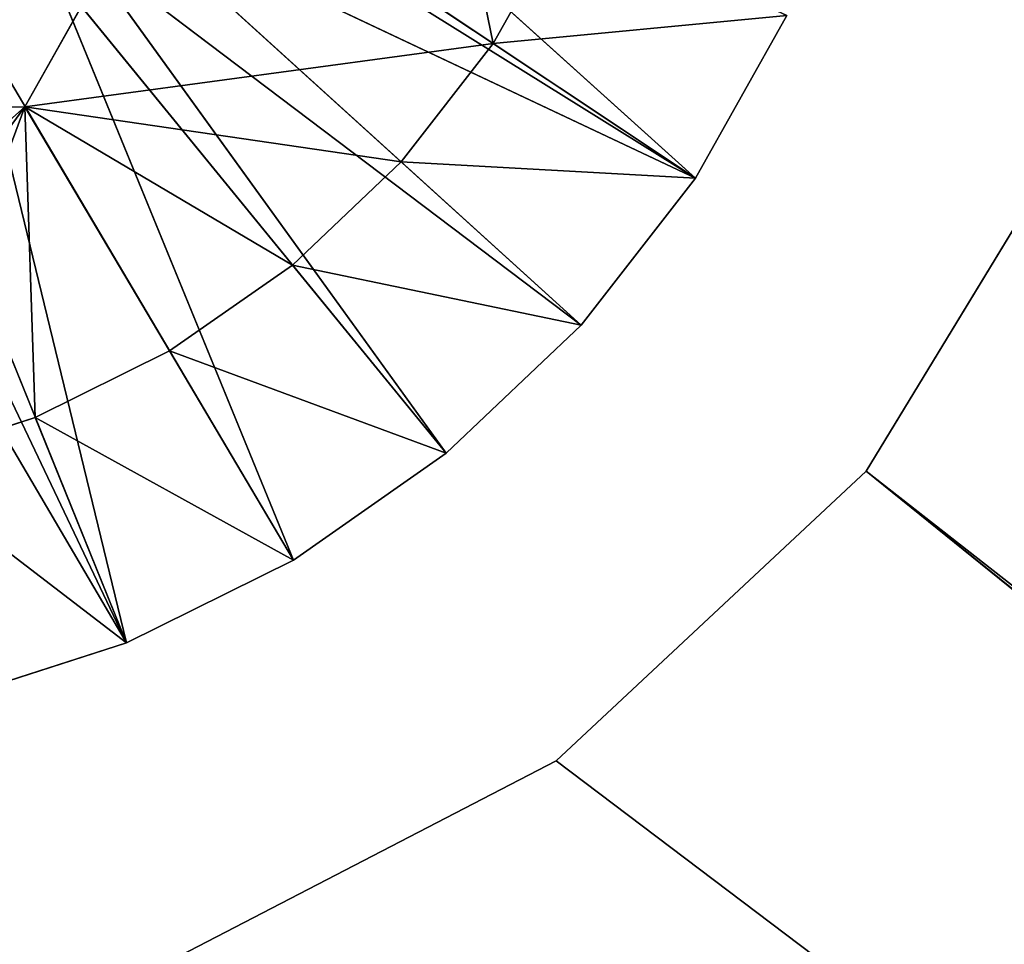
# Model space of a CAD drawing. Extents: x 202 to 257, y 0 to 134.
# Tile 460 of 491: x 229.75 to 231.33, y 126.74 to 128.22. Entities that reach past the tile are written whole.
import ezdxf

# ---------------------------------------------------------------- set-up
doc = ezdxf.new("R2010")
doc.units = 0
doc.header["$LTSCALE"] = 25.4
doc.layers.get('0').update_dxf_attribs({"color": 13, "linetype": 'CONTINUOUS'})

# ---------------------------------------------------------------- blocks, each defined once
blk = doc.blocks.new('MONO-I-KINKIET-7808-7840_S')
at = {"color": 250}
for p, q in [((27.067, 30.7609, 129.7), (10.3087, 43.4185, 129.7)), ((27.067, 30.7609, 129.7), (10.3087, 43.4185, 129.7)), ((26.5694, 30.2962, 129.7), (10.3087, 43.4185, 129.7)), ((26.5694, 30.2962, 129.7), (10.3087, 43.4185, 129.7)), ((26.5694, 30.2962, 130.7), (10.3087, 43.4185, 130.7)), ((26.5694, 30.2962, 130.7), (10.3087, 43.4185, 130.7)), ((27.067, 30.7609, 130.7), (10.3087, 43.4185, 130.7)), ((27.067, 30.7609, 130.7), (10.3087, 43.4185, 130.7)), ((26.5694, 30.2962, 129.7), (9.926, 43.3424, 129.7)), ((26.5694, 30.2962, 129.7), (9.926, 43.3424, 129.7)), ((27.6715, 31.0741, 129.7), (27.067, 30.7609, 129.7)), ((27.067, 30.7609, 130.7), (27.6715, 31.0741, 130.7)), ((27.067, 30.7609, 129.7), (27.6715, 31.0741, 130.7)), ((27.067, 30.7609, 130.7), (27.6715, 31.0741, 130.7)), ((27.067, 30.7609, 129.7), (27.6715, 31.0741, 130.7)), ((27.6715, 31.0741, 129.7), (27.067, 30.7609, 129.7)), ((27.067, 30.7609, 129.7), (26.5694, 30.2962, 129.7)), ((26.5694, 30.2962, 130.7), (27.067, 30.7609, 130.7)), ((26.5694, 30.2962, 129.7), (27.067, 30.7609, 130.7)), ((26.5694, 30.2962, 130.7), (27.067, 30.7609, 130.7)), ((26.5694, 30.2962, 129.7), (27.067, 30.7609, 130.7)), ((27.067, 30.7609, 129.7), (26.5694, 30.2962, 129.7)), ((27.067, 30.7609, 129.7), (27.067, 30.7609, 130.7)), ((27.067, 30.7609, 129.7), (27.067, 30.7609, 130.7)), ((28.0414, 30.6631, 130.4748), (27.7568, 30.5718, 130.4748)), ((28.0414, 30.6631, 123.7), (27.7568, 30.5718, 123.7)), ((27.7568, 30.5718, 123.7), (28.0414, 30.6631, 130.4748)), ((27.7568, 30.5718, 123.7), (28.0414, 30.6631, 130.4748)), ((28.0414, 30.6631, 130.4748), (27.7568, 30.5718, 130.4748)), ((28.0414, 30.6631, 123.7), (27.7568, 30.5718, 123.7)), ((27.7568, 30.5718, 130.4748), (27.489, 30.439, 130.4748)), ((27.7568, 30.5718, 123.7), (27.489, 30.439, 123.7)), ((27.489, 30.439, 123.7), (27.7568, 30.5718, 130.4748)), ((27.489, 30.439, 123.7), (27.7568, 30.5718, 130.4748)), ((27.7568, 30.5718, 130.4748), (27.489, 30.439, 130.4748)), ((27.7568, 30.5718, 123.7), (27.489, 30.439, 123.7)), ((27.9034, 30.2104, 130.7), (27.7568, 30.5718, 130.4748)), ((27.9034, 30.2104, 130.7), (27.7568, 30.5718, 130.4748)), ((28.1325, 30.2839, 130.7), (27.7568, 30.5718, 130.4748)), ((28.1325, 30.2839, 130.7), (27.7568, 30.5718, 130.4748)), ((27.7568, 30.5718, 123.7), (27.7568, 30.5718, 130.4748)), ((27.7568, 30.5718, 123.7), (27.7568, 30.5718, 130.4748)), ((28.1327, 29.6451, 122.7), (27.7568, 30.5718, 123.7)), ((27.7568, 30.5718, 123.7), (28.1888, 29.666, 122.7)), ((28.1327, 29.6451, 122.7), (27.7568, 30.5718, 123.7)), ((27.9988, 29.5788, 122.7), (27.7568, 30.5718, 123.7)), ((27.9988, 29.5788, 122.7), (27.7568, 30.5718, 123.7)), ((27.7568, 30.5718, 123.7), (28.1888, 29.666, 122.7)), ((27.7568, 30.5718, 123.7), (28.275, 29.6908, 122.7)), ((27.7568, 30.5718, 123.7), (28.275, 29.6908, 122.7)), ((27.489, 30.439, 130.4748), (27.2439, 30.2678, 130.4748)), ((27.489, 30.439, 123.7), (27.2439, 30.2678, 123.7)), ((27.2439, 30.2678, 123.7), (27.489, 30.439, 130.4748)), ((27.2439, 30.2678, 123.7), (27.489, 30.439, 130.4748)), ((27.489, 30.439, 130.4748), (27.2439, 30.2678, 130.4748)), ((27.489, 30.439, 123.7), (27.2439, 30.2678, 123.7)), ((27.6878, 30.1035, 130.7), (27.489, 30.439, 130.4748)), ((27.6878, 30.1035, 130.7), (27.489, 30.439, 130.4748)), ((27.9034, 30.2104, 130.7), (27.489, 30.439, 130.4748)), ((27.9034, 30.2104, 130.7), (27.489, 30.439, 130.4748)), ((27.489, 30.439, 123.7), (27.489, 30.439, 130.4748)), ((27.489, 30.439, 123.7), (27.489, 30.439, 130.4748)), ((27.9988, 29.5788, 122.7), (27.489, 30.439, 123.7)), ((27.9988, 29.5788, 122.7), (27.489, 30.439, 123.7)), ((27.8763, 29.4932, 122.7), (27.489, 30.439, 123.7)), ((27.8763, 29.4932, 122.7), (27.489, 30.439, 123.7)), ((28.6107, 30.3252, 130.7), (27.92, 29.7118, 130.7)), ((28.6107, 30.3252, 130.7), (27.92, 29.7118, 130.7)), ((28.3701, 30.3225, 130.7), (27.92, 29.7118, 130.7)), ((28.3701, 30.3225, 130.7), (27.92, 29.7118, 130.7)), ((26.5694, 30.2962, 129.7), (26.2156, 29.7145, 129.7)), ((26.2156, 29.7145, 130.7), (26.5694, 30.2962, 130.7)), ((26.2156, 29.7145, 129.7), (26.5694, 30.2962, 130.7)), ((26.2156, 29.7145, 130.7), (26.5694, 30.2962, 130.7)), ((26.2156, 29.7145, 129.7), (26.5694, 30.2962, 130.7)), ((26.5694, 30.2962, 129.7), (26.2156, 29.7145, 129.7)), ((26.5694, 30.2962, 129.7), (26.5694, 30.2962, 130.7)), ((26.5694, 30.2962, 129.7), (26.5694, 30.2962, 130.7)), ((28.1325, 30.2839, 130.7), (27.9034, 30.2104, 130.7)), ((28.1325, 30.2839, 130.7), (27.9034, 30.2104, 130.7)), ((28.1325, 30.2839, 130.7), (27.92, 29.7118, 130.7)), ((28.1325, 30.2839, 130.7), (27.92, 29.7118, 130.7)), ((27.2439, 30.2678, 130.4748), (27.0272, 30.062, 130.4748)), ((27.2439, 30.2678, 123.7), (27.0272, 30.062, 123.7)), ((27.0272, 30.062, 123.7), (27.2439, 30.2678, 130.4748)), ((27.0272, 30.062, 123.7), (27.2439, 30.2678, 130.4748)), ((27.2439, 30.2678, 130.4748), (27.0272, 30.062, 130.4748)), ((27.2439, 30.2678, 123.7), (27.0272, 30.062, 123.7)), ((27.4906, 29.9657, 130.7), (27.2439, 30.2678, 130.4748)), ((27.4906, 29.9657, 130.7), (27.2439, 30.2678, 130.4748)), ((27.6878, 30.1035, 130.7), (27.2439, 30.2678, 130.4748)), ((27.6878, 30.1035, 130.7), (27.2439, 30.2678, 130.4748)), ((27.2439, 30.2678, 123.7), (27.2439, 30.2678, 130.4748)), ((27.2439, 30.2678, 123.7), (27.2439, 30.2678, 130.4748)), ((27.8763, 29.4932, 122.7), (27.2439, 30.2678, 123.7)), ((27.8763, 29.4932, 122.7), (27.2439, 30.2678, 123.7)), ((27.8311, 29.454, 122.7), (27.2439, 30.2678, 123.7)), ((27.8311, 29.454, 122.7), (27.2439, 30.2678, 123.7)), ((27.9034, 30.2104, 130.7), (27.6878, 30.1035, 130.7)), ((27.9034, 30.2104, 130.7), (27.6878, 30.1035, 130.7)), ((27.9034, 30.2104, 130.7), (27.92, 29.7118, 130.7)), ((27.9034, 30.2104, 130.7), (27.92, 29.7118, 130.7)), ((27.6878, 30.1035, 130.7), (27.4906, 29.9657, 130.7)), ((27.6878, 30.1035, 130.7), (27.4906, 29.9657, 130.7)), ((27.6878, 30.1035, 130.7), (27.92, 29.7118, 130.7)), ((27.6878, 30.1035, 130.7), (27.92, 29.7118, 130.7)), ((27.0272, 30.062, 130.4748), (26.8435, 29.8262, 130.4748)), ((27.0272, 30.062, 123.7), (26.8435, 29.8262, 123.7)), ((26.8435, 29.8262, 123.7), (27.0272, 30.062, 130.4748)), ((26.8435, 29.8262, 123.7), (27.0272, 30.062, 130.4748)), ((27.0272, 30.062, 130.4748), (26.8435, 29.8262, 130.4748)), ((27.0272, 30.062, 123.7), (26.8435, 29.8262, 123.7)), ((27.316, 29.8001, 130.7), (27.0272, 30.062, 130.4748)), ((27.316, 29.8001, 130.7), (27.0272, 30.062, 130.4748)), ((27.4906, 29.9657, 130.7), (27.0272, 30.062, 130.4748)), ((27.4906, 29.9657, 130.7), (27.0272, 30.062, 130.4748)), ((27.0272, 30.062, 123.7), (27.0272, 30.062, 130.4748)), ((27.0272, 30.062, 123.7), (27.0272, 30.062, 130.4748)), ((27.8311, 29.454, 122.7), (27.0272, 30.062, 123.7)), ((27.8311, 29.454, 122.7), (27.0272, 30.062, 123.7)), ((27.7679, 29.3903, 122.7), (27.0272, 30.062, 123.7)), ((27.7679, 29.3903, 122.7), (27.0272, 30.062, 123.7)), ((27.4906, 29.9657, 130.7), (27.316, 29.8001, 130.7)), ((27.4906, 29.9657, 130.7), (27.316, 29.8001, 130.7)), ((27.4906, 29.9657, 130.7), (27.92, 29.7118, 130.7)), ((27.4906, 29.9657, 130.7), (27.92, 29.7118, 130.7)), ((26.8435, 29.8262, 130.4748), (26.697, 29.5657, 130.4748)), ((26.8435, 29.8262, 123.7), (26.697, 29.5657, 123.7)), ((26.697, 29.5657, 123.7), (26.8435, 29.8262, 130.4748)), ((26.697, 29.5657, 123.7), (26.8435, 29.8262, 130.4748)), ((26.8435, 29.8262, 130.4748), (26.697, 29.5657, 130.4748)), ((26.8435, 29.8262, 123.7), (26.697, 29.5657, 123.7)), ((27.1682, 29.6102, 130.7), (26.8435, 29.8262, 130.4748)), ((27.1682, 29.6102, 130.7), (26.8435, 29.8262, 130.4748)), ((27.316, 29.8001, 130.7), (26.8435, 29.8262, 130.4748)), ((27.316, 29.8001, 130.7), (26.8435, 29.8262, 130.4748)), ((26.8435, 29.8262, 123.7), (26.8435, 29.8262, 130.4748)), ((26.8435, 29.8262, 123.7), (26.8435, 29.8262, 130.4748)), ((26.8435, 29.8262, 123.7), (27.6028, 29.1421, 122.7)), ((26.8435, 29.8262, 123.7), (27.6028, 29.1421, 122.7)), ((26.8435, 29.8262, 123.7), (27.6761, 29.2724, 122.7)), ((27.7679, 29.3903, 122.7), (26.8435, 29.8262, 123.7)), ((27.7679, 29.3903, 122.7), (26.8435, 29.8262, 123.7)), ((27.693, 29.297, 122.7), (26.8435, 29.8262, 123.7)), ((27.693, 29.297, 122.7), (26.8435, 29.8262, 123.7)), ((26.8435, 29.8262, 123.7), (27.6761, 29.2724, 122.7)), ((27.316, 29.8001, 130.7), (27.1682, 29.6102, 130.7)), ((27.316, 29.8001, 130.7), (27.1682, 29.6102, 130.7)), ((27.316, 29.8001, 130.7), (27.92, 29.7118, 130.7)), ((27.316, 29.8001, 130.7), (27.92, 29.7118, 130.7)), ((27.92, 29.7118, 130.7), (29.0746, 29.725, 130.7)), ((27.92, 29.7118, 128.2), (29.0746, 29.725, 128.2)), ((29.0746, 29.725, 128.2), (27.92, 29.7118, 130.7)), ((29.0746, 29.725, 128.2), (27.92, 29.7118, 130.7)), ((27.92, 29.7118, 130.7), (29.0746, 29.725, 130.7)), ((27.92, 29.7118, 128.2), (29.0746, 29.725, 128.2)), ((27.1682, 29.6102, 130.7), (27.92, 29.7118, 130.7)), ((27.1682, 29.6102, 130.7), (27.92, 29.7118, 130.7)), ((27.354, 28.7053, 130.7), (27.92, 29.7118, 130.7)), ((27.354, 28.7053, 128.2), (27.92, 29.7118, 128.2)), ((27.92, 29.7118, 128.2), (27.354, 28.7053, 130.7)), ((27.92, 29.7118, 128.2), (27.354, 28.7053, 130.7)), ((27.354, 28.7053, 130.7), (27.92, 29.7118, 130.7)), ((27.354, 28.7053, 128.2), (27.92, 29.7118, 128.2)), ((27.92, 29.7118, 130.7), (27.92, 29.7118, 128.2)), ((27.92, 29.7118, 130.7), (27.92, 29.7118, 128.2)), ((27.1682, 29.6102, 130.7), (26.697, 29.5657, 130.4748)), ((27.1682, 29.6102, 130.7), (26.697, 29.5657, 130.4748)), ((27.1682, 29.6102, 130.7), (27.0502, 29.4005, 130.7)), ((27.1682, 29.6102, 130.7), (27.0502, 29.4005, 130.7)), ((27.1682, 29.6102, 130.7), (27.354, 28.7053, 130.7)), ((27.1682, 29.6102, 130.7), (27.354, 28.7053, 130.7))]:
    blk.add_line(p, q, dxfattribs=at)
at = {"color": 7}
mesh = blk.add_polyface(dxfattribs=at)
corners = [(26.5694, 30.2962, 129.7), (9.926, 43.3424, 129.7), (10.3087, 43.4185, 129.7)]
mesh.append_faces([[corners[k] for k in face] for face in [(0, 1, 2)]], dxfattribs={"color": 7})
mesh = blk.add_polyface(dxfattribs=at)
corners = [(27.6715, 31.0741, 129.7), (27.067, 30.7609, 129.7), (10.3087, 43.4185, 129.7)]
mesh.append_faces([[corners[k] for k in face] for face in [(0, 1, 2)]], dxfattribs={"color": 7})
mesh = blk.add_polyface(dxfattribs=at)
corners = [(27.067, 30.7609, 129.7), (26.5694, 30.2962, 129.7), (10.3087, 43.4185, 129.7)]
mesh.append_faces([[corners[k] for k in face] for face in [(0, 1, 2)]], dxfattribs={"color": 7})
mesh = blk.add_polyface(dxfattribs=at)
corners = [(26.5694, 30.2962, 130.7), (10.3087, 43.4185, 130.7), (26.2156, 29.7145, 130.7)]
mesh.append_faces([[corners[k] for k in face] for face in [(0, 1, 2)]], dxfattribs={"color": 7})
mesh = blk.add_polyface(dxfattribs=at)
corners = [(27.067, 30.7609, 130.7), (10.3087, 43.4185, 130.7), (26.5694, 30.2962, 130.7)]
mesh.append_faces([[corners[k] for k in face] for face in [(0, 1, 2)]], dxfattribs={"color": 7})
mesh = blk.add_polyface(dxfattribs=at)
corners = [(27.6715, 31.0741, 130.7), (10.3087, 43.4185, 130.7), (27.067, 30.7609, 130.7)]
mesh.append_faces([[corners[k] for k in face] for face in [(0, 1, 2)]], dxfattribs={"color": 7})
mesh = blk.add_polyface(dxfattribs=at)
corners = [(26.5694, 30.2962, 129.7), (26.2156, 29.7145, 129.7), (9.926, 43.3424, 129.7)]
mesh.append_faces([[corners[k] for k in face] for face in [(0, 1, 2)]], dxfattribs={"color": 7})
mesh = blk.add_polyface(dxfattribs=at)
corners = [(47.7087, 42.4185, 0.7), (47.7087, 24.2185, 0.7), (9.3087, 24.2185, 0.7)]
mesh.append_faces([[corners[k] for k in face] for face in [(0, 1, 2)]], dxfattribs={"color": 7})
mesh = blk.add_polyface(dxfattribs=at)
corners = [(47.7087, 42.4185, 0.7), (9.3087, 24.2185, 0.7), (9.3087, 42.4185, 0.7)]
mesh.append_faces([[corners[k] for k in face] for face in [(0, 1, 2)]], dxfattribs={"color": 7})
mesh = blk.add_polyface(dxfattribs=at)
corners = [(47.7087, 42.4185, 1.7), (9.3087, 42.4185, 1.7), (47.7087, 24.2185, 1.7)]
mesh.append_faces([[corners[k] for k in face] for face in [(0, 1, 2)]], dxfattribs={"color": 7})
mesh = blk.add_polyface(dxfattribs=at)
corners = [(47.7087, 24.2185, 1.7), (9.3087, 42.4185, 1.7), (9.3087, 24.2185, 1.7)]
mesh.append_faces([[corners[k] for k in face] for face in [(0, 1, 2)]], dxfattribs={"color": 7})
mesh = blk.add_polyface(dxfattribs=at)
corners = [(27.067, 30.7609, 130.7), (27.067, 30.7609, 129.7), (27.6715, 31.0741, 130.7)]
mesh.append_faces([[corners[k] for k in face] for face in [(0, 1, 2)]], dxfattribs={"color": 7})
mesh = blk.add_polyface(dxfattribs=at)
corners = [(27.6715, 31.0741, 130.7), (27.067, 30.7609, 129.7), (27.6715, 31.0741, 129.7)]
mesh.append_faces([[corners[k] for k in face] for face in [(0, 1, 2)]], dxfattribs={"color": 7})
mesh = blk.add_polyface(dxfattribs=at)
corners = [(26.5694, 30.2962, 130.7), (26.5694, 30.2962, 129.7), (27.067, 30.7609, 130.7)]
mesh.append_faces([[corners[k] for k in face] for face in [(0, 1, 2)]], dxfattribs={"color": 7})
mesh = blk.add_polyface(dxfattribs=at)
corners = [(27.067, 30.7609, 130.7), (26.5694, 30.2962, 129.7), (27.067, 30.7609, 129.7)]
mesh.append_faces([[corners[k] for k in face] for face in [(0, 1, 2)]], dxfattribs={"color": 7})
mesh = blk.add_polyface(dxfattribs=at)
corners = [(28.1325, 30.2839, 130.7), (28.0414, 30.6631, 130.4748), (27.7568, 30.5718, 130.4748)]
mesh.append_faces([[corners[k] for k in face] for face in [(0, 1, 2)]], dxfattribs={"color": 7})
mesh = blk.add_polyface(dxfattribs=at)
corners = [(28.0414, 30.6631, 130.4748), (28.0414, 30.6631, 123.7), (27.7568, 30.5718, 123.7)]
mesh.append_faces([[corners[k] for k in face] for face in [(0, 1, 2)]], dxfattribs={"color": 7})
mesh = blk.add_polyface(dxfattribs=at)
corners = [(28.0414, 30.6631, 130.4748), (27.7568, 30.5718, 123.7), (27.7568, 30.5718, 130.4748)]
mesh.append_faces([[corners[k] for k in face] for face in [(0, 1, 2)]], dxfattribs={"color": 7})
mesh = blk.add_polyface(dxfattribs=at)
corners = [(28.275, 29.6908, 122.7), (27.7568, 30.5718, 123.7), (28.0414, 30.6631, 123.7)]
mesh.append_faces([[corners[k] for k in face] for face in [(0, 1, 2)]], dxfattribs={"color": 7})
mesh = blk.add_polyface(dxfattribs=at)
corners = [(27.9034, 30.2104, 130.7), (27.7568, 30.5718, 130.4748), (27.489, 30.439, 130.4748)]
mesh.append_faces([[corners[k] for k in face] for face in [(0, 1, 2)]], dxfattribs={"color": 7})
mesh = blk.add_polyface(dxfattribs=at)
corners = [(27.7568, 30.5718, 130.4748), (27.7568, 30.5718, 123.7), (27.489, 30.439, 123.7)]
mesh.append_faces([[corners[k] for k in face] for face in [(0, 1, 2)]], dxfattribs={"color": 7})
mesh = blk.add_polyface(dxfattribs=at)
corners = [(27.7568, 30.5718, 130.4748), (27.489, 30.439, 123.7), (27.489, 30.439, 130.4748)]
mesh.append_faces([[corners[k] for k in face] for face in [(0, 1, 2)]], dxfattribs={"color": 7})
mesh = blk.add_polyface(dxfattribs=at)
corners = [(27.9988, 29.5788, 122.7), (27.489, 30.439, 123.7), (27.7568, 30.5718, 123.7)]
mesh.append_faces([[corners[k] for k in face] for face in [(0, 1, 2)]], dxfattribs={"color": 7})
mesh = blk.add_polyface(dxfattribs=at)
corners = [(28.1325, 30.2839, 130.7), (27.7568, 30.5718, 130.4748), (27.9034, 30.2104, 130.7)]
mesh.append_faces([[corners[k] for k in face] for face in [(0, 1, 2)]], dxfattribs={"color": 7})
mesh = blk.add_polyface(dxfattribs=at)
corners = [(28.1888, 29.666, 122.7), (28.1327, 29.6451, 122.7), (27.7568, 30.5718, 123.7)]
mesh.append_faces([[corners[k] for k in face] for face in [(0, 1, 2)]], dxfattribs={"color": 7})
mesh = blk.add_polyface(dxfattribs=at)
corners = [(28.1327, 29.6451, 122.7), (27.9988, 29.5788, 122.7), (27.7568, 30.5718, 123.7)]
mesh.append_faces([[corners[k] for k in face] for face in [(0, 1, 2)]], dxfattribs={"color": 7})
mesh = blk.add_polyface(dxfattribs=at)
corners = [(28.275, 29.6908, 122.7), (28.1888, 29.666, 122.7), (27.7568, 30.5718, 123.7)]
mesh.append_faces([[corners[k] for k in face] for face in [(0, 1, 2)]], dxfattribs={"color": 7})
mesh = blk.add_polyface(dxfattribs=at)
corners = [(27.6878, 30.1035, 130.7), (27.489, 30.439, 130.4748), (27.2439, 30.2678, 130.4748)]
mesh.append_faces([[corners[k] for k in face] for face in [(0, 1, 2)]], dxfattribs={"color": 7})
mesh = blk.add_polyface(dxfattribs=at)
corners = [(27.489, 30.439, 130.4748), (27.489, 30.439, 123.7), (27.2439, 30.2678, 123.7)]
mesh.append_faces([[corners[k] for k in face] for face in [(0, 1, 2)]], dxfattribs={"color": 7})
mesh = blk.add_polyface(dxfattribs=at)
corners = [(27.489, 30.439, 130.4748), (27.2439, 30.2678, 123.7), (27.2439, 30.2678, 130.4748)]
mesh.append_faces([[corners[k] for k in face] for face in [(0, 1, 2)]], dxfattribs={"color": 7})
mesh = blk.add_polyface(dxfattribs=at)
corners = [(27.8763, 29.4932, 122.7), (27.2439, 30.2678, 123.7), (27.489, 30.439, 123.7)]
mesh.append_faces([[corners[k] for k in face] for face in [(0, 1, 2)]], dxfattribs={"color": 7})
mesh = blk.add_polyface(dxfattribs=at)
corners = [(27.9034, 30.2104, 130.7), (27.489, 30.439, 130.4748), (27.6878, 30.1035, 130.7)]
mesh.append_faces([[corners[k] for k in face] for face in [(0, 1, 2)]], dxfattribs={"color": 7})
mesh = blk.add_polyface(dxfattribs=at)
corners = [(27.9988, 29.5788, 122.7), (27.8763, 29.4932, 122.7), (27.489, 30.439, 123.7)]
mesh.append_faces([[corners[k] for k in face] for face in [(0, 1, 2)]], dxfattribs={"color": 7})
mesh = blk.add_polyface(dxfattribs=at)
corners = [(29.0746, 29.725, 130.7), (28.6107, 30.3252, 130.7), (27.92, 29.7118, 130.7)]
mesh.append_faces([[corners[k] for k in face] for face in [(0, 1, 2)]], dxfattribs={"color": 7})
mesh = blk.add_polyface(dxfattribs=at)
corners = [(28.6107, 30.3252, 130.7), (28.3701, 30.3225, 130.7), (27.92, 29.7118, 130.7)]
mesh.append_faces([[corners[k] for k in face] for face in [(0, 1, 2)]], dxfattribs={"color": 7})
mesh = blk.add_polyface(dxfattribs=at)
corners = [(28.3701, 30.3225, 130.7), (28.1325, 30.2839, 130.7), (27.92, 29.7118, 130.7)]
mesh.append_faces([[corners[k] for k in face] for face in [(0, 1, 2)]], dxfattribs={"color": 7})
mesh = blk.add_polyface(dxfattribs=at)
corners = [(26.5694, 30.2962, 130.7), (26.2156, 29.7145, 130.7), (26.2156, 29.7145, 129.7)]
mesh.append_faces([[corners[k] for k in face] for face in [(0, 1, 2)]], dxfattribs={"color": 7})
mesh = blk.add_polyface(dxfattribs=at)
corners = [(26.5694, 30.2962, 130.7), (26.2156, 29.7145, 129.7), (26.5694, 30.2962, 129.7)]
mesh.append_faces([[corners[k] for k in face] for face in [(0, 1, 2)]], dxfattribs={"color": 7})
mesh = blk.add_polyface(dxfattribs=at)
corners = [(28.1325, 30.2839, 130.7), (27.9034, 30.2104, 130.7), (27.92, 29.7118, 130.7)]
mesh.append_faces([[corners[k] for k in face] for face in [(0, 1, 2)]], dxfattribs={"color": 7})
mesh = blk.add_polyface(dxfattribs=at)
corners = [(27.4906, 29.9657, 130.7), (27.2439, 30.2678, 130.4748), (27.0272, 30.062, 130.4748)]
mesh.append_faces([[corners[k] for k in face] for face in [(0, 1, 2)]], dxfattribs={"color": 7})
mesh = blk.add_polyface(dxfattribs=at)
corners = [(27.2439, 30.2678, 130.4748), (27.2439, 30.2678, 123.7), (27.0272, 30.062, 123.7)]
mesh.append_faces([[corners[k] for k in face] for face in [(0, 1, 2)]], dxfattribs={"color": 7})
mesh = blk.add_polyface(dxfattribs=at)
corners = [(27.2439, 30.2678, 130.4748), (27.0272, 30.062, 123.7), (27.0272, 30.062, 130.4748)]
mesh.append_faces([[corners[k] for k in face] for face in [(0, 1, 2)]], dxfattribs={"color": 7})
mesh = blk.add_polyface(dxfattribs=at)
corners = [(27.8311, 29.454, 122.7), (27.0272, 30.062, 123.7), (27.2439, 30.2678, 123.7)]
mesh.append_faces([[corners[k] for k in face] for face in [(0, 1, 2)]], dxfattribs={"color": 7})
mesh = blk.add_polyface(dxfattribs=at)
corners = [(27.6878, 30.1035, 130.7), (27.2439, 30.2678, 130.4748), (27.4906, 29.9657, 130.7)]
mesh.append_faces([[corners[k] for k in face] for face in [(0, 1, 2)]], dxfattribs={"color": 7})
mesh = blk.add_polyface(dxfattribs=at)
corners = [(27.8763, 29.4932, 122.7), (27.8311, 29.454, 122.7), (27.2439, 30.2678, 123.7)]
mesh.append_faces([[corners[k] for k in face] for face in [(0, 1, 2)]], dxfattribs={"color": 7})
mesh = blk.add_polyface(dxfattribs=at)
corners = [(27.92, 29.7118, 130.7), (27.9034, 30.2104, 130.7), (27.6878, 30.1035, 130.7)]
mesh.append_faces([[corners[k] for k in face] for face in [(0, 1, 2)]], dxfattribs={"color": 7})
mesh = blk.add_polyface(dxfattribs=at)
corners = [(27.92, 29.7118, 130.7), (27.6878, 30.1035, 130.7), (27.4906, 29.9657, 130.7)]
mesh.append_faces([[corners[k] for k in face] for face in [(0, 1, 2)]], dxfattribs={"color": 7})
mesh = blk.add_polyface(dxfattribs=at)
corners = [(27.316, 29.8001, 130.7), (27.0272, 30.062, 130.4748), (26.8435, 29.8262, 130.4748)]
mesh.append_faces([[corners[k] for k in face] for face in [(0, 1, 2)]], dxfattribs={"color": 7})
mesh = blk.add_polyface(dxfattribs=at)
corners = [(27.0272, 30.062, 123.7), (26.8435, 29.8262, 123.7), (27.0272, 30.062, 130.4748)]
mesh.append_faces([[corners[k] for k in face] for face in [(0, 1, 2)]], dxfattribs={"color": 7})
mesh = blk.add_polyface(dxfattribs=at)
corners = [(27.0272, 30.062, 130.4748), (26.8435, 29.8262, 123.7), (26.8435, 29.8262, 130.4748)]
mesh.append_faces([[corners[k] for k in face] for face in [(0, 1, 2)]], dxfattribs={"color": 7})
mesh = blk.add_polyface(dxfattribs=at)
corners = [(27.7679, 29.3903, 122.7), (26.8435, 29.8262, 123.7), (27.0272, 30.062, 123.7)]
mesh.append_faces([[corners[k] for k in face] for face in [(0, 1, 2)]], dxfattribs={"color": 7})
mesh = blk.add_polyface(dxfattribs=at)
corners = [(27.4906, 29.9657, 130.7), (27.0272, 30.062, 130.4748), (27.316, 29.8001, 130.7)]
mesh.append_faces([[corners[k] for k in face] for face in [(0, 1, 2)]], dxfattribs={"color": 7})
mesh = blk.add_polyface(dxfattribs=at)
corners = [(27.8311, 29.454, 122.7), (27.7679, 29.3903, 122.7), (27.0272, 30.062, 123.7)]
mesh.append_faces([[corners[k] for k in face] for face in [(0, 1, 2)]], dxfattribs={"color": 7})
mesh = blk.add_polyface(dxfattribs=at)
corners = [(27.92, 29.7118, 130.7), (27.4906, 29.9657, 130.7), (27.316, 29.8001, 130.7)]
mesh.append_faces([[corners[k] for k in face] for face in [(0, 1, 2)]], dxfattribs={"color": 7})
mesh = blk.add_polyface(dxfattribs=at)
corners = [(27.1682, 29.6102, 130.7), (26.8435, 29.8262, 130.4748), (26.697, 29.5657, 130.4748)]
mesh.append_faces([[corners[k] for k in face] for face in [(0, 1, 2)]], dxfattribs={"color": 7})
mesh = blk.add_polyface(dxfattribs=at)
corners = [(26.8435, 29.8262, 123.7), (26.697, 29.5657, 123.7), (26.8435, 29.8262, 130.4748)]
mesh.append_faces([[corners[k] for k in face] for face in [(0, 1, 2)]], dxfattribs={"color": 7})
mesh = blk.add_polyface(dxfattribs=at)
corners = [(26.8435, 29.8262, 130.4748), (26.697, 29.5657, 123.7), (26.697, 29.5657, 130.4748)]
mesh.append_faces([[corners[k] for k in face] for face in [(0, 1, 2)]], dxfattribs={"color": 7})
mesh = blk.add_polyface(dxfattribs=at)
corners = [(27.6028, 29.1421, 122.7), (26.697, 29.5657, 123.7), (26.8435, 29.8262, 123.7)]
mesh.append_faces([[corners[k] for k in face] for face in [(0, 1, 2)]], dxfattribs={"color": 7})
mesh = blk.add_polyface(dxfattribs=at)
corners = [(27.316, 29.8001, 130.7), (26.8435, 29.8262, 130.4748), (27.1682, 29.6102, 130.7)]
mesh.append_faces([[corners[k] for k in face] for face in [(0, 1, 2)]], dxfattribs={"color": 7})
mesh = blk.add_polyface(dxfattribs=at)
corners = [(27.6761, 29.2724, 122.7), (27.6028, 29.1421, 122.7), (26.8435, 29.8262, 123.7)]
mesh.append_faces([[corners[k] for k in face] for face in [(0, 1, 2)]], dxfattribs={"color": 7})
mesh = blk.add_polyface(dxfattribs=at)
corners = [(27.7679, 29.3903, 122.7), (27.693, 29.297, 122.7), (26.8435, 29.8262, 123.7)]
mesh.append_faces([[corners[k] for k in face] for face in [(0, 1, 2)]], dxfattribs={"color": 7})
mesh = blk.add_polyface(dxfattribs=at)
corners = [(27.693, 29.297, 122.7), (27.6761, 29.2724, 122.7), (26.8435, 29.8262, 123.7)]
mesh.append_faces([[corners[k] for k in face] for face in [(0, 1, 2)]], dxfattribs={"color": 7})
mesh = blk.add_polyface(dxfattribs=at)
corners = [(27.92, 29.7118, 130.7), (27.316, 29.8001, 130.7), (27.1682, 29.6102, 130.7)]
mesh.append_faces([[corners[k] for k in face] for face in [(0, 1, 2)]], dxfattribs={"color": 7})
mesh = blk.add_polyface(dxfattribs=at)
corners = [(29.0746, 29.725, 128.2), (27.354, 28.7053, 128.2), (27.9427, 27.712, 128.2)]
mesh.append_faces([[corners[k] for k in face] for face in [(0, 1, 2)]], dxfattribs={"color": 7})
mesh = blk.add_polyface(dxfattribs=at)
corners = [(29.0746, 29.725, 128.2), (27.92, 29.7118, 128.2), (27.354, 28.7053, 128.2)]
mesh.append_faces([[corners[k] for k in face] for face in [(0, 1, 2)]], dxfattribs={"color": 7})
mesh = blk.add_polyface(dxfattribs=at)
corners = [(27.92, 29.7118, 130.7), (27.92, 29.7118, 128.2), (29.0746, 29.725, 128.2)]
mesh.append_faces([[corners[k] for k in face] for face in [(0, 1, 2)]], dxfattribs={"color": 7})
mesh = blk.add_polyface(dxfattribs=at)
corners = [(27.92, 29.7118, 130.7), (29.0746, 29.725, 128.2), (29.0746, 29.725, 130.7)]
mesh.append_faces([[corners[k] for k in face] for face in [(0, 1, 2)]], dxfattribs={"color": 7})
mesh = blk.add_polyface(dxfattribs=at)
corners = [(27.92, 29.7118, 130.7), (27.1682, 29.6102, 130.7), (27.354, 28.7053, 130.7)]
mesh.append_faces([[corners[k] for k in face] for face in [(0, 1, 2)]], dxfattribs={"color": 7})
mesh = blk.add_polyface(dxfattribs=at)
corners = [(27.92, 29.7118, 128.2), (27.354, 28.7053, 130.7), (27.354, 28.7053, 128.2)]
mesh.append_faces([[corners[k] for k in face] for face in [(0, 1, 2)]], dxfattribs={"color": 7})
mesh = blk.add_polyface(dxfattribs=at)
corners = [(27.92, 29.7118, 130.7), (27.354, 28.7053, 130.7), (27.92, 29.7118, 128.2)]
mesh.append_faces([[corners[k] for k in face] for face in [(0, 1, 2)]], dxfattribs={"color": 7})
mesh = blk.add_polyface(dxfattribs=at)
corners = [(27.1682, 29.6102, 130.7), (26.697, 29.5657, 130.4748), (27.0502, 29.4005, 130.7)]
mesh.append_faces([[corners[k] for k in face] for face in [(0, 1, 2)]], dxfattribs={"color": 7})
mesh = blk.add_polyface(dxfattribs=at)
corners = [(27.354, 28.7053, 130.7), (27.1682, 29.6102, 130.7), (27.0502, 29.4005, 130.7)]
mesh.append_faces([[corners[k] for k in face] for face in [(0, 1, 2)]], dxfattribs={"color": 7})
mesh = blk.add_polyface(dxfattribs=at)
corners = [(28.5087, 28.7185, 123.2773), (27.8763, 29.4932, 122.7), (27.9988, 29.5788, 122.7)]
mesh.append_faces([[corners[k] for k in face] for face in [(0, 1, 2)]], dxfattribs={"color": 7})

msp = doc.modelspace()

# ---------------------------------------------------------------- block references
at = {"color": 0, "rotation": 180}
msp.add_blockref('MONO-I-KINKIET-7808-7840_S', (257.6789, 157.7954, -1.2506), dxfattribs=at)

doc.saveas('drawing.dxf')
